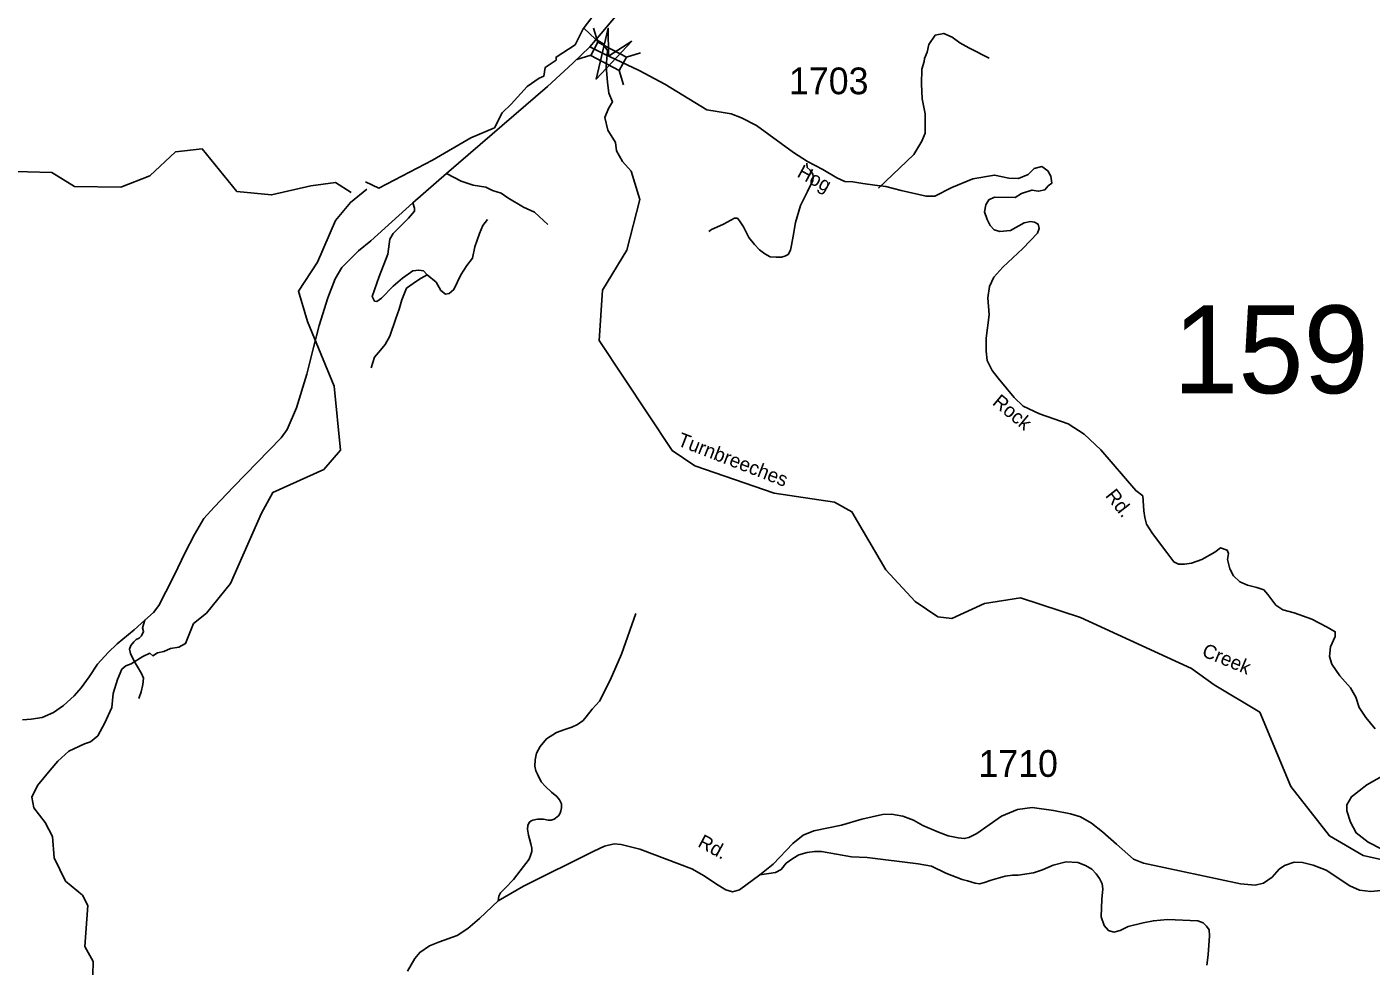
# Model space of a CAD drawing. Extents: x 884530 to 1028605, y 526725 to 653634.
# Drawn here: x 1008609 to 1014893, y 615600 to 619989 of the extents above; entities that cross this region are included whole.
import ezdxf

# ---------------------------------------------------------------- set-up
doc = ezdxf.new("R2010")
doc.units = 0
for name, color, linetype in [('Exist Hydrographic Creek Single Shore', 7, 'Continuous'), ('Exist Hydrographic Creek Single Shore Label', 7, 'Continuous'), ('Exist Road Non-System Type 51', 7, 'Continuous'), ('Exist Road Primary US Attributed', 7, 'Continuous'), ('Exist Road Secondary Structure Standard Bridge Attributed CELL', 7, 'Continuous'), ('Exist Road Secondary Structure Standard Bridge CELL', 7, 'Continuous'), ('Exist Road Secondary Structure Standard Bridge Number Label', 7, 'Continuous'), ('Exist Road Secondary Type 20 Attributed', 7, 'Continuous'), ('Exist Road Secondary Type 51 Attributed', 7, 'Continuous'), ('Exist Road Secondary Type 51 Label', 7, 'Continuous'), ('Exist Road Secondary Type 51 Number Label', 7, 'Continuous')]:
    doc.layers.add(name, color=color, linetype=linetype)

msp = doc.modelspace()

# ---------------------------------------------------------------- linework, layer by layer
at = {"layer": 'Exist Hydrographic Creek Single Shore'}
for points in [[(1010124.3, 619215), (1010051.1, 619262), (1009936.1, 619246.3), (1009753.1, 619204.5), (1009591, 619220.2), (1009428.9, 619419), (1009303.7, 619405.3), (1009183.2, 619292.9), (1009048, 619239.8), (1008831.2, 619244.2), (1008725.1, 619308.7), (1008383.5, 619318.8), (1007919.7, 619410.2), (1007433.9, 619351), (1007318.7, 619396), (1007180.6, 619500.5), (1006942.5, 619616.9), (1006660.1, 619652.1), (1006563.3, 619745.9), (1006496.8, 620006.6)], [(1011209.5, 619979.9), (1011250.4, 620033)], [(1010191.2, 619266.1), (1010255, 619235.9), (1010505.9, 619366.7), (1010683.7, 619471.3), (1010794.7, 619517.8), (1010831.1, 619587.7), (1010872.9, 619628.4), (1010947.3, 619710.9), (1011004.2, 619749.3), (1011026.3, 619759.7), (1011032.1, 619800.4), (1011082.8, 619834.7), (1011083.2, 619848.1), (1011172.7, 619906.3), (1011209.5, 619979.9)], [(1015016.2, 616082.2), (1014856, 616116.8), (1014698.3, 616209.2), (1014518.3, 616440.5), (1014373.3, 616786.5), (1014159.7, 616914.2), (1014054, 616991.8), (1013534, 617229.7), (1013253.5, 617320.7), (1013085.8, 617294.6), (1012933.5, 617225.4), (1012867, 617233.3), (1012760.9, 617304.4), (1012624.2, 617451.5), (1012466.3, 617723.8), (1012384.5, 617768.1), (1012102.3, 617809.9), (1011731.5, 617938.8), (1011625.5, 618009.8), (1011285, 618524.4), (1011300.6, 618759.8), (1011413.9, 618946.3), (1011475.2, 619183.5), (1011434.6, 619314.5), (1011394, 619361), (1011364.9, 619411), (1011360.7, 619449.3), (1011325.4, 619507.5), (1011310.3, 619565.6), (1011328, 619608.8), (1011346.3, 619638.8), (1011330.1, 619679.5), (1011323.7, 619730.7), (1011316.7, 619803.9), (1011324, 619878.7), (1011301.6, 619912), (1011266.7, 619931.8), (1011212.2, 619983.3)], [(1008913.8, 615434.4), (1008918.9, 615622.4), (1008879.7, 615692.2), (1008894.2, 615883.8), (1008868.4, 615932.4), (1008788.8, 615997.5), (1008736.1, 616106.7), (1008728.8, 616206.5), (1008694.7, 616271.6), (1008641, 616339.9), (1008632.7, 616390.5), (1008658.6, 616444.8), (1008718.5, 616516.2), (1008753.6, 616558.6), (1008804.3, 616604.1), (1008878.7, 616639.8), (1008906.6, 616649.1), (1008940.7, 616677), (1008972.7, 616737), (1009005.8, 616808.4), (1009013, 616875.1), (1009032.7, 616939.2), (1009053.4, 616987.8), (1009072, 617004.4), (1009095.7, 617013.7), (1009151.5, 617047.8), (1009183.6, 617062.3), (1009197, 617050.9), (1009219.7, 617064.4), (1009248.7, 617070.6), (1009279.7, 617084), (1009320, 617091.2), (1009351, 617107.8), (1009388.2, 617200.9), (1009448.5, 617249.5), (1009561.5, 617388.3), (1009706, 617716.9), (1009759.2, 617814.3), (1009996.4, 617921.1), (1010074.4, 618011.4), (1010045.9, 618309.9), (1009920.4, 618613.3), (1009878.5, 618754.6), (1009967.4, 618890.6), (1010051.1, 619084.2), (1010121.4, 619169.1), (1010197.5, 619230.7)]]:
    msp.add_lwpolyline(points, dxfattribs=at)
at = {"layer": 'Exist Road Non-System Type 51'}
for points in [[(1012589.8, 619236), (1012755.4, 619392.4), (1012793.2, 619455.6), (1012808.2, 619492.3), (1012808.2, 619531.2), (1012808.2, 619583.9), (1012795.1, 619652.6), (1012790.6, 619722.8), (1012793.2, 619791.2), (1012803.1, 619828.1), (1012805.9, 619841.6), (1012817.9, 619871.4), (1012826.2, 619906.6), (1012854.7, 619950.2), (1012894.9, 619958.6), (1012935.1, 619941.8), (1012970.3, 619915), (1013012.1, 619891.6), (1013107.7, 619842.9)], [(1012255, 619352.3), (1012256.9, 619332.5), (1012270.8, 619319.5), (1012282.6, 619301.1), (1012285.2, 619288), (1012283.9, 619272.3), (1012257.7, 619221), (1012226.1, 619155.4), (1012202.5, 619075.4), (1012190.7, 619011.1), (1012184.1, 618969.1), (1012178.9, 618945.5), (1012168.5, 618926.2), (1012152.7, 618917.9), (1012136.9, 618912.7), (1012112, 618912.7), (1012083.1, 618915.3), (1012058.1, 618928.4), (1012033.2, 618948.1), (1012010.9, 618973), (1011984.6, 619005.8), (1011959.3, 619055.3), (1011940.5, 619082.6), (1011930.8, 619095), (1011916.3, 619095), (1011882.2, 619076.7), (1011865.3, 619067.5), (1011833.7, 619053.1), (1011808.8, 619042.6), (1011797, 619033.4)], [(1010569.9, 619303.8), (1010639.3, 619268), (1010694.8, 619250.2), (1010754.3, 619240.3), (1010786.1, 619224.4), (1010825.7, 619212.5), (1010857.5, 619190.7), (1010930.9, 619147), (1010982.4, 619123.2), (1011004.2, 619103.3), (1011043.9, 619065.6)], [(1010413.2, 619166.8), (1010421.1, 619143), (1010421.1, 619129.1), (1010393.4, 619095.4), (1010349.7, 619051.7), (1010321.9, 619024), (1010306.1, 618998.2), (1010296.2, 618926.7), (1010256.5, 618823.5), (1010222.8, 618730.3), (1010234.7, 618708.4), (1010244.6, 618706.5), (1010266.4, 618722.3), (1010321.9, 618777.9), (1010365.6, 618815.6), (1010413.2, 618849.3), (1010441, 618853.3), (1010462.8, 618849.3), (1010480.6, 618831.5)], [(1010480.6, 618831.5), (1010522.3, 618795.8), (1010544.1, 618758), (1010565.9, 618740.2), (1010583.8, 618744.2), (1010605.6, 618762), (1010637.3, 618831.5), (1010665.1, 618875.1), (1010692.8, 618908.9), (1010702.8, 618962.4), (1010724.6, 619024), (1010740.5, 619061.7), (1010762.3, 619089.4)], [(1010480.6, 618831.5), (1010452.9, 618815.6), (1010431, 618801.7), (1010399.3, 618779.9), (1010383.4, 618768), (1010361.6, 618714.4), (1010349.7, 618670.7), (1010333.8, 618627.1), (1010306.1, 618543.7), (1010284.3, 618506), (1010262.4, 618478.2), (1010234.7, 618446.5), (1010218.8, 618396.9)], [(1013830.6, 617728.3), (1013835.5, 617697.5), (1013843.4, 617665.8), (1013871.2, 617622.1), (1013938.7, 617532.8), (1013970.4, 617489.1), (1013992.2, 617479.2), (1014020, 617479.2), (1014053.7, 617483.2), (1014101.3, 617501), (1014162.8, 617534.8), (1014188.6, 617554.6), (1014220.3, 617544.7), (1014226.2, 617528.8), (1014222.3, 617501), (1014232.2, 617457.4), (1014250, 617423.6), (1014279.8, 617395.9), (1014315.5, 617380), (1014359.1, 617370.1), (1014390.9, 617358.2), (1014410.7, 617336.3), (1014447.4, 617287.7), (1014481.1, 617265.9), (1014532.7, 617252), (1014616, 617222.2), (1014687.4, 617184.5), (1014725.1, 617162.7), (1014725.1, 617140.9), (1014703.3, 617093.2), (1014699.3, 617047.6), (1014709.2, 617011.9), (1014746.9, 616956.3), (1014796.5, 616900.7), (1014822.3, 616857.1), (1014837.1, 616808.5), (1014868.9, 616762.8), (1014912.5, 616709.2)], [(1010811.4, 615905.2), (1010815.2, 615926.9), (1010823.8, 615942.3), (1010844.4, 615964.1), (1010883.7, 616005.1), (1010915.3, 616045.2), (1010956.4, 616099.5), (1010965, 616121.8), (1010969, 616135.5), (1010969.5, 616152.1), (1010965.5, 616171.5), (1010958.2, 616195.7), (1010954.1, 616212.3), (1010949, 616240.7), (1010950.7, 616257.8), (1010957.5, 616272.1), (1010966.5, 616278.6), (1010974.8, 616282.7), (1010995.6, 616286.9), (1011012.2, 616286.9), (1011024.6, 616286.9), (1011045.3, 616282.7), (1011060.5, 616282.4), (1011074.3, 616286.9), (1011094.9, 616303.4), (1011102.2, 616314.4), (1011105.6, 616325.3), (1011107.8, 616340.1), (1011108.4, 616358.9), (1011099.1, 616378), (1011086.7, 616392.7), (1011061.6, 616412.7), (1011033, 616439), (1011013.6, 616461.8), (1010995.6, 616498.1), (1010988.5, 616513.2), (1010983.9, 616535), (1010985, 616564.7), (1010991.9, 616595), (1011008, 616626.6), (1011038.7, 616661.9), (1011085, 616691.6), (1011123.3, 616706.4), (1011157, 616717.3), (1011182.8, 616729.3), (1011209.6, 616748.7), (1011223.9, 616764.7), (1011251.4, 616801.9), (1011285.5, 616837.8), (1011335.2, 616937.2), (1011389.1, 617057.4), (1011455.4, 617247.9)], [(1009160.6, 617216.3), (1009149.6, 617180.6), (1009154.6, 617163.6), (1009145.3, 617144), (1009134, 617132.6), (1009120.5, 617127.4), (1009109.2, 617116.1), (1009094.7, 617098.5), (1009088.5, 617081.9), (1009093.7, 617061.3), (1009111.2, 617025.1), (1009124.7, 617002.3), (1009145.3, 616968.2), (1009153.6, 616945.4), (1009151.5, 616916.5), (1009143.3, 616882.3), (1009132.9, 616850.8)], [(1014966.1, 616500.9), (1014872.8, 616447.3), (1014801.4, 616391.7), (1014779.6, 616354), (1014779.6, 616326.3), (1014797.5, 616272.7), (1014823.3, 616223.1), (1014878.8, 616179.4), (1015003.5, 616116.2)], [(1012036, 616026.5), (1012109.4, 616037.9), (1012135.3, 616052.4), (1012159, 616081.3), (1012189, 616103), (1012217.9, 616120.6), (1012257.2, 616132), (1012290.4, 616135.8), (1012323.5, 616135.5), (1012464.1, 616110.5), (1012537.7, 616108.2), (1012775.1, 616077.6), (1012837.4, 616067.8), (1012904.3, 616034.5), (1012981.1, 616005.6), (1013006.2, 615998.4), (1013042.6, 615988.7), (1013063.1, 615985.6), (1013085.7, 615991.6), (1013117.3, 616002.7), (1013181.7, 616021.3), (1013216.7, 616025.6), (1013243.9, 616025.6), (1013315.2, 616035.6), (1013357.5, 616050.6), (1013406, 616072), (1013467.5, 616087), (1013521.8, 616084.1), (1013558.2, 616071.2), (1013587.1, 616053.2), (1013607.7, 616032.1), (1013623.7, 616009.7), (1013635.7, 615984.6), (1013638.7, 615961.2), (1013634.2, 615912.6), (1013631.9, 615831.2), (1013644.4, 615790.5), (1013665.3, 615766.2), (1013689.6, 615759.8), (1013720.3, 615766.2), (1013757.5, 615786.3), (1013827.7, 615803.4), (1013875.7, 615812.6), (1013941.4, 615818.3), (1014083.2, 615812), (1014107.7, 615802.3), (1014124.3, 615787.5), (1014135.7, 615769.2), (1014136.9, 615741.2), (1014131.2, 615653.1), (1014124.9, 615605.1)]]:
    msp.add_lwpolyline(points, dxfattribs=at)
at = {"layer": 'Exist Road Primary US Attributed'}
for points in [[(1011241.4, 619896.9), (1011294.2, 619958.3), (1011418.3, 620106.2)], [(1008588.3, 616752), (1008629.4, 616753.9), (1008679.7, 616762.1), (1008734.1, 616786), (1008779.5, 616817.7), (1008829.8, 616863.5), (1008862.6, 616900.8), (1008900.4, 616951.5), (1008939.7, 617011.1), (1008988.2, 617065.9), (1009031.7, 617106.8), (1009111.2, 617171.9), (1009160.6, 617216.3), (1009200.8, 617253.3), (1009225.6, 617286.1), (1009258.2, 617349.1), (1009298.5, 617429.5), (1009346.6, 617530.2), (1009393.2, 617617.5), (1009436.3, 617691.4), (1009483.9, 617745), (1009574.2, 617840.2), (1009797.3, 618068.5), (1009825.1, 618108.1), (1009868.7, 618209.4), (1009917.7, 618366.7), (1009948.6, 618490.5), (1009976.1, 618594), (1010016.5, 618723.7), (1010050.2, 618811.6), (1010082, 618865.2), (1010117.2, 618900.7), (1010159.6, 618943.2), (1010216.2, 618989.7), (1010413.2, 619166.8), (1010569.9, 619303.8), (1011042.8, 619710.4), (1011161.1, 619819.3), (1011241.4, 619896.9)]]:
    msp.add_lwpolyline(points, dxfattribs=at)
at = {"layer": 'Exist Road Secondary Structure Standard Bridge Attributed CELL'}
msp.add_lwpolyline([(1011437.7, 619922.9), (1011269.9, 619745.9), (1011326.7, 619983.1), (1011328, 619853.1)], close=True, dxfattribs=at)
at = {"layer": 'Exist Road Secondary Structure Standard Bridge CELL'}
for p, q in [((1011277.7, 619917.5), (1011257.5, 619983.5)), ((1011245.3, 619856.6), (1011179.3, 619836.4)), ((1011477.7, 619867.9), (1011411.7, 619847.7)), ((1011398.7, 619719.4), (1011378.6, 619785.4))]:
    msp.add_line(p, q, dxfattribs=at)
msp.add_lwpolyline([(1011378.6, 619785.4), (1011245.1, 619856.3), (1011278.3, 619918.7), (1011411.7, 619847.7)], close=True, dxfattribs=at)
at = {"layer": 'Exist Road Secondary Type 20 Attributed'}
for points in [[(1011241.4, 619896.9), (1011306.9, 619864)], [(1011306.9, 619864), (1011472, 619786.1), (1011590.8, 619721.2), (1011788, 619601.2), (1011836.4, 619593.6), (1011902.1, 619582.7), (1011949.8, 619563.9), (1012019.4, 619527.9), (1012193.1, 619401.9), (1012258, 619361.2), (1012329.9, 619323.7), (1012395.6, 619284.2), (1012432.4, 619267.7), (1012470.7, 619265.4), (1012517.1, 619257.3), (1012573.3, 619249.8), (1012624.8, 619243.7), (1012696.2, 619225.5), (1012813, 619198.1), (1012854, 619198.1), (1012932.9, 619239.1), (1013031.5, 619280.1), (1013133.1, 619296.8), (1013199.9, 619283.2), (1013245.4, 619281.6), (1013289.4, 619299.8), (1013318.3, 619327.2), (1013353.2, 619336.3), (1013382, 619316.5), (1013396.4, 619291.9), (1013400.2, 619258.9), (1013383.9, 619246.6), (1013368.3, 619228.5), (1013338.6, 619221.5), (1013307.6, 619227), (1013259.1, 619210.3), (1013228.7, 619192.1), (1013132.5, 619193.8), (1013105.8, 619181.4), (1013092.2, 619157.2), (1013086.1, 619125.3), (1013098.2, 619088.9), (1013111.9, 619061.5), (1013131.6, 619041.8), (1013157.7, 619032.8), (1013207.9, 619037.9), (1013270.8, 619073.1), (1013300.1, 619079.7), (1013319.8, 619076.7), (1013336.5, 619067.6), (1013341, 619047.9), (1013333.4, 619025.1), (1013265.2, 618953.8), (1013171.1, 618867.2), (1013128.6, 618819.4), (1013108.9, 618776.9), (1013101.3, 618723.8), (1013107.4, 618643.3), (1013093.8, 618534.6), (1013093.7, 618474.1), (1013098.2, 618430.1), (1013121, 618383), (1013149.8, 618348.1), (1013224.5, 618257.9), (1013266.7, 618216.8), (1013342.5, 618181.9), (1013476.1, 618134.8), (1013551.2, 618086.9), (1013629.3, 618013.4), (1013792.5, 617822.9), (1013825.2, 617797.7), (1013830.6, 617728.3)]]:
    msp.add_lwpolyline(points, dxfattribs=at)
at = {"layer": 'Exist Road Secondary Type 51 Attributed'}
msp.add_lwpolyline([(1015016.7, 615961.3), (1014892, 615948.9), (1014838.1, 615954.7), (1014793.4, 615976.1), (1014682.7, 616048.2), (1014623, 616072.3), (1014572.2, 616084.5), (1014533.7, 616085.8), (1014488.1, 616071.3), (1014463.7, 616052.7), (1014430.9, 616016.1), (1014390.5, 615987.8), (1014351.3, 615979.4), (1014283.2, 615984.6), (1013829.2, 616081.6), (1013782.3, 616099.6), (1013703.1, 616169.7), (1013637.8, 616227.8), (1013586.3, 616269), (1013533.8, 616298.4), (1013487.5, 616312.6), (1013408.5, 616327.5), (1013309, 616342.1), (1013239.8, 616332.1), (1013164.5, 616301.7), (1013049.9, 616220.9), (1013012.7, 616201.3), (1012991, 616196.1), (1012963.1, 616199.2), (1012916.6, 616209.6), (1012871.1, 616226.1), (1012798.1, 616257.3), (1012754.3, 616283), (1012704.7, 616301.1), (1012651, 616310.4), (1012608.6, 616308.3), (1012511.5, 616287.6), (1012417.3, 616259), (1012288.2, 616232.3), (1012237.6, 616211.6), (1012190, 616173.9), (1012097, 616076.7), (1012036, 616026.5), (1011939.9, 615956.2), (1011907.9, 615947.9), (1011876.9, 615956.2), (1011833.5, 615984.1), (1011774.6, 616022.4), (1011717.7, 616055.5), (1011474.9, 616146.5), (1011387.2, 616168.5), (1011354.4, 616171.7), (1011309.5, 616160.9), (1011258.9, 616138.2), (1010931.2, 615973.8), (1010811.4, 615905.2), (1010725.6, 615823.3), (1010670.8, 615775.7), (1010620.1, 615743.6), (1010538.5, 615713.1), (1010491.4, 615695.9), (1010445.5, 615664.5), (1010421.9, 615636.5), (1010387.8, 615577.5)], dxfattribs=at)

# ---------------------------------------------------------------- texts
at = {"layer": 'Exist Hydrographic Creek Single Shore Label'}
for s, height, rotation, p in [('Turnbreeches', 65.617, 338.80401, (1011646, 618034.7)), ('Turnbreeches', 65.617, 338.80401, (1011646, 618034.7)), ('Creek', 65.62, 337.59491, (1014097.5, 617050.7)), ('Creek', 65.62, 337.59491, (1014097.5, 617050.7))]:
    msp.add_text(s, height=height, rotation=rotation, dxfattribs=at).set_placement(p)
at = {"layer": 'Exist Road Secondary Structure Standard Bridge Number Label'}
msp.add_text('159', height=410.1, dxfattribs=at).set_placement((1013967.3, 618277.6))
at = {"layer": 'Exist Road Secondary Type 51 Label'}
for s, rotation, p in [('Hog', 331.6166, (1012204.9, 619291.4)), ('Rock', 320.26854, (1013118.3, 618227.7)), ('Rd.', 308.29186, (1013647.4, 617797.9)), ('Rd.', 331.71209, (1011740.8, 616161.4))]:
    msp.add_text(s, height=65.62, rotation=rotation, dxfattribs=at).set_placement(p)
at = {"layer": 'Exist Road Secondary Type 51 Number Label'}
for s, p in [('1703', (1012171.6, 619674.7)), ('1710', (1013057.2, 616484.8))]:
    msp.add_text(s, height=125, dxfattribs=at).set_placement(p)

doc.saveas('drawing.dxf')
